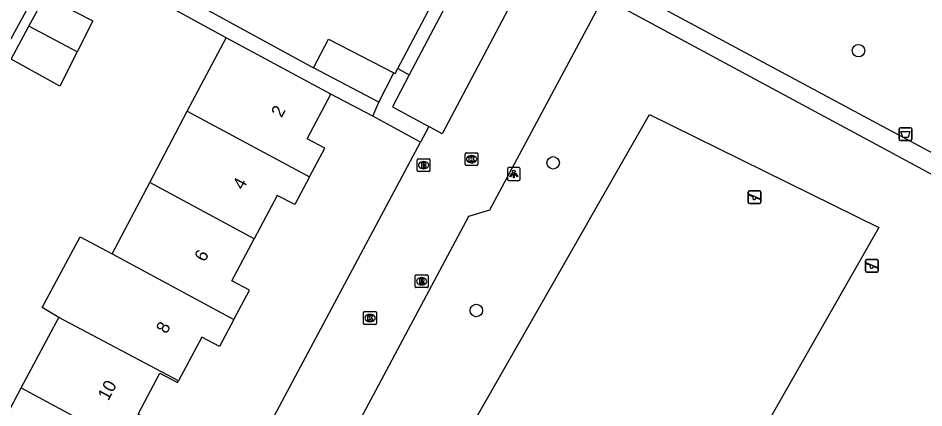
# Model space of a CAD drawing. Extents: x 158461 to 159795, y 387220 to 388672.
# Drawn here: x 159432.6 to 159503.4, y 388403.8 to 388434.2 of the extents above; entities that cross this region are included whole.
import ezdxf

# ---------------------------------------------------------------- set-up
doc = ezdxf.new("R2010")
doc.units = 0
for name, color, linetype in [('IMGEO_Afvalbak', 7, 'Continuous'), ('IMGEO_Boom', 7, 'Continuous'), ('IMGEO_Brandkraan', 7, 'Continuous'), ('IMGEO_Groenvoorziening', 7, 'Continuous'), ('IMGEO_Kolk', 7, 'Continuous'), ('IMGEO_Lichtpunt', 7, 'Continuous'), ('IMGEO_Pand', 7, 'Continuous'), ('IMGEO_Pand_nummerreeks', 7, 'Continuous'), ('IMGEO_Rijbaan_lokaal_open', 7, 'Continuous'), ('IMGEO_Rioolput', 7, 'Continuous'), ('IMGEO_Speelvoorziening', 7, 'Continuous'), ('IMGEO_Voetpad_halfverhard', 7, 'Continuous'), ('IMGEO_Voetpad_open', 7, 'Continuous')]:
    doc.layers.add(name, color=color, linetype=linetype)

msp = doc.modelspace()

# ---------------------------------------------------------------- linework, layer by layer
at = {"layer": 'IMGEO_Afvalbak'}
for p, q in [((159501.487, 388424.781), (159501.487, 388425.581)), ((159501.487, 388425.581), (159501.487, 388424.781)), ((159501.587, 388425.681), (159502.377, 388425.681)), ((159502.377, 388425.681), (159501.587, 388425.681)), ((159502.477, 388425.581), (159502.477, 388424.781)), ((159502.477, 388424.781), (159502.477, 388425.581)), ((159502.377, 388424.681), (159501.587, 388424.681)), ((159501.587, 388424.681), (159502.377, 388424.681))]:
    msp.add_line(p, q, dxfattribs=at)
msp.add_lwpolyline([(159501.63, 388425.395), (159502.334, 388425.395), (159502.185, 388424.925), (159501.779, 388424.925), (159501.63, 388425.395)], dxfattribs=at)
for centre, start, end in [((159501.587, 388425.581), 90, 180), ((159501.587, 388425.581), 90, 180), ((159502.377, 388425.581), 0, 90), ((159502.377, 388425.581), 360, 90), ((159501.587, 388424.781), 180, 270), ((159501.587, 388424.781), 180, 270), ((159502.377, 388424.781), 270, 0), ((159502.377, 388424.781), 270, 0)]:
    msp.add_arc(centre, 0.1, start, end, dxfattribs=at)
at = {"layer": 'IMGEO_Boom'}
for centre in [(159498.314, 388431.705), (159474.44, 388422.932), (159468.437, 388411.381)]:
    msp.add_circle(centre, 0.489, dxfattribs=at)
at = {"layer": 'IMGEO_Brandkraan'}
for p, q in [((159463.887, 388423.251), (159464.739, 388423.251)), ((159463.812, 388422.325), (159463.812, 388423.177)), ((159464.3, 388423.031), (159464.325, 388423.031)), ((159464.813, 388423.177), (159464.813, 388422.325)), ((159464.739, 388422.251), (159463.887, 388422.251)), ((159464.323, 388422.471), (159464.298, 388422.471))]:
    msp.add_line(p, q, dxfattribs=at)
for points in [[(159463.887, 388423.251), (159464.739, 388423.251)], [(159463.812, 388422.325), (159463.812, 388423.177)], [(159464.16, 388422.951), (159464.16, 388422.551), (159464.373, 388422.551)], [(159464.391, 388422.951), (159464.16, 388422.951)], [(159464.339, 388422.87), (159464.285, 388422.87), (159464.285, 388422.794)], [(159464.285, 388422.794), (159464.338, 388422.794)], [(159464.347, 388422.718), (159464.285, 388422.718), (159464.285, 388422.637)], [(159464.285, 388422.637), (159464.347, 388422.637)], [(159464.813, 388423.177), (159464.813, 388422.325)], [(159464.739, 388422.251), (159463.887, 388422.251)]]:
    msp.add_lwpolyline(points, dxfattribs=at)
for centre, radius, start, end in [((159463.889, 388423.175), 0.0765, 91.55205, 178.44795), ((159463.889, 388423.175), 0.0765, 91.55205, 178.44795), ((159464.737, 388423.175), 0.0765, 1.55205, 88.44795), ((159464.737, 388423.175), 0.0765, 1.55205, 88.44795), ((159464.34, 388422.832), 0.0379, 267.82845, 90.93552), ((159464.348, 388422.677), 0.0404, 269.87594, 90.50774), ((159464.379, 388422.802), 0.251, 268.66757, 293.53466), ((159464.395, 388422.806), 0.145, 59.4692, 91.53667), ((159464.42, 388422.853), 0.0922, 285.51372, 58.15012), ((159464.425, 388422.661), 0.105, 301.31148, 78.98903), ((159463.889, 388422.327), 0.0765, 181.55205, 268.44795), ((159463.889, 388422.327), 0.0765, 181.55205, 268.44795), ((159464.737, 388422.327), 0.0765, 271.55205, 358.44795), ((159464.737, 388422.327), 0.0765, 271.55205, 358.44795)]:
    msp.add_arc(centre, radius, start, end, dxfattribs=at)
for centre, major_axis, ratio, start_param, end_param in [((159464.299, 388422.751), (-0.387, 0.002), 0.722429, 4.712389, 7.853982), ((159464.324, 388422.751), (-0.39, 0.002), 0.717154, 1.570796, 4.712389)]:
    msp.add_ellipse(centre, major_axis=major_axis, ratio=ratio, start_param=start_param, end_param=end_param, dxfattribs=at)
at = {"layer": 'IMGEO_Groenvoorziening'}
msp.add_lwpolyline([(159481, 388384.741), (159463.057, 388393.577), (159481.966, 388426.712), (159499.908, 388417.875), (159481, 388384.741)], dxfattribs=at)
at = {"layer": 'IMGEO_Kolk'}
for p, q in [((159467.563, 388422.79), (159467.563, 388423.642)), ((159467.638, 388423.716), (159468.49, 388423.716)), ((159468.051, 388423.496), (159468.076, 388423.496)), ((159468.564, 388423.642), (159468.564, 388422.79)), ((159468.49, 388422.716), (159467.638, 388422.716)), ((159468.074, 388422.936), (159468.049, 388422.936)), ((159459.629, 388410.368), (159459.629, 388411.22)), ((159459.704, 388411.294), (159460.556, 388411.294)), ((159460.63, 388411.22), (159460.63, 388410.368)), ((159460.14, 388410.514), (159460.115, 388410.514)), ((159460.117, 388411.074), (159460.142, 388411.074)), ((159460.556, 388410.294), (159459.704, 388410.294))]:
    msp.add_line(p, q, dxfattribs=at)
for points in [[(159467.563, 388422.79), (159467.563, 388423.642)], [(159467.638, 388423.716), (159468.49, 388423.716)], [(159467.884, 388423.416), (159468.007, 388423.416), (159468.007, 388423.265), (159468.137, 388423.416), (159468.301, 388423.416), (159468.155, 388423.265), (159468.308, 388423.016), (159468.156, 388423.016), (159468.071, 388423.18), (159468.007, 388423.113), (159468.007, 388423.016), (159467.884, 388423.016), (159467.884, 388423.416)], [(159468.564, 388423.642), (159468.564, 388422.79)], [(159468.49, 388422.716), (159467.638, 388422.716)], [(159459.629, 388410.368), (159459.629, 388411.22)], [(159459.704, 388411.294), (159460.556, 388411.294)], [(159460.63, 388411.22), (159460.63, 388410.368)], [(159459.95, 388410.994), (159460.073, 388410.994), (159460.073, 388410.843), (159460.203, 388410.994), (159460.367, 388410.994), (159460.221, 388410.843), (159460.374, 388410.594), (159460.222, 388410.594), (159460.137, 388410.758), (159460.073, 388410.691), (159460.073, 388410.594), (159459.95, 388410.594), (159459.95, 388410.994)], [(159460.556, 388410.294), (159459.704, 388410.294)]]:
    msp.add_lwpolyline(points, dxfattribs=at)
for centre, start, end in [((159467.64, 388423.64), 91.55205, 178.44795), ((159467.64, 388423.64), 91.55205, 178.44795), ((159468.488, 388423.64), 1.55205, 88.44795), ((159468.488, 388423.64), 1.55205, 88.44795), ((159467.64, 388422.792), 181.55205, 268.44795), ((159467.64, 388422.792), 181.55205, 268.44795), ((159468.488, 388422.792), 271.55205, 358.44795), ((159468.488, 388422.792), 271.55205, 358.44795), ((159459.706, 388411.218), 91.55205, 178.44795), ((159459.706, 388411.218), 91.55205, 178.44795), ((159460.554, 388411.218), 1.55205, 88.44795), ((159460.554, 388411.218), 1.55205, 88.44795), ((159459.706, 388410.37), 181.55205, 268.44795), ((159459.706, 388410.37), 181.55205, 268.44795), ((159460.554, 388410.37), 271.55205, 358.44795), ((159460.554, 388410.37), 271.55205, 358.44795)]:
    msp.add_arc(centre, 0.0765, start, end, dxfattribs=at)
for centre, major_axis, ratio, start_param, end_param in [((159468.05, 388423.216), (-0.387, 0.002), 0.722429, 4.712389, 7.853982), ((159468.075, 388423.216), (-0.39, 0.002), 0.717154, 1.570796, 4.712389), ((159460.116, 388410.794), (-0.387, 0.002), 0.722429, 4.712389, 7.853982), ((159460.141, 388410.794), (-0.39, 0.002), 0.717154, 1.570796, 4.712389)]:
    msp.add_ellipse(centre, major_axis=major_axis, ratio=ratio, start_param=start_param, end_param=end_param, dxfattribs=at)
at = {"layer": 'IMGEO_Lichtpunt'}
for p, q in [((159471.775, 388422.556), (159470.967, 388422.556)), ((159471.775, 388422.556), (159470.967, 388422.556)), ((159470.873, 388422.461), (159470.873, 388421.654)), ((159470.873, 388422.461), (159470.873, 388421.654)), ((159471.869, 388421.654), (159471.869, 388422.461)), ((159471.869, 388421.654), (159471.869, 388422.461)), ((159470.967, 388421.56), (159471.775, 388421.56)), ((159470.967, 388421.56), (159471.775, 388421.56))]:
    msp.add_line(p, q, dxfattribs=at)
for points in [[(159471.247, 388422.125), (159471.286, 388422.097), (159471.098, 388421.835), (159471.06, 388421.862), (159471.247, 388422.125)], [(159471.349, 388422.077), (159471.396, 388422.077), (159471.396, 388421.755), (159471.349, 388421.755), (159471.349, 388422.077)], [(159471.459, 388422.097), (159471.497, 388422.124), (159471.684, 388421.862), (159471.645, 388421.834), (159471.459, 388422.097)]]:
    msp.add_lwpolyline(points, dxfattribs=at)
msp.add_circle((159471.372, 388422.259), 0.0994, dxfattribs=at)
for centre, start, end in [((159470.967, 388422.461), 90, 180), ((159470.967, 388422.461), 90, 180), ((159471.775, 388422.461), 0, 90), ((159471.775, 388422.461), 0, 90), ((159470.967, 388421.654), 180, 270), ((159470.967, 388421.654), 180, 270), ((159471.775, 388421.654), 270, 0), ((159471.775, 388421.654), 270, 360)]:
    msp.add_arc(centre, 0.0946, start, end, dxfattribs=at)
at = {"layer": 'IMGEO_Pand'}
for points in [[(159433.469, 388433.628), (159434.733, 388435.971), (159438.472, 388434.04), (159437.235, 388431.6)], [(159437.235, 388431.6), (159435.887, 388428.94), (159432.066, 388431.03), (159433.469, 388433.628)], [(159437.235, 388431.6), (159433.469, 388433.628)], [(159445.84, 388426.967), (159448.871, 388432.72)], [(159457.076, 388428.303), (159452.673, 388430.673), (159448.871, 388432.72)], [(159455.706, 388430.36), (159456.88, 388432.598), (159462.002, 388429.963)], [(159460.825, 388427.675), (159455.706, 388430.36)], [(159460.825, 388427.675), (159462.002, 388429.963)], [(159455.39, 388421.825), (159456.59, 388424.075), (159455.213, 388424.81), (159457.076, 388428.303)], [(159442.904, 388421.392), (159445.84, 388426.967)], [(159445.84, 388426.967), (159455.39, 388421.825)], [(159455.39, 388421.825), (159454.238, 388419.664), (159452.878, 388420.389), (159451.069, 388416.997)], [(159439.968, 388415.819), (159442.904, 388421.392)], [(159451.069, 388416.997), (159442.904, 388421.392)], [(159435.812, 388410.85), (159434.496, 388411.609), (159437.483, 388417.157), (159439.968, 388415.819)], [(159449.489, 388410.693), (159450.703, 388412.97), (159449.316, 388413.71), (159451.069, 388416.997)], [(159439.968, 388415.819), (159449.489, 388410.693)], [(159432.869, 388405.33), (159435.812, 388410.85)], [(159445.149, 388405.874), (159435.812, 388410.85)], [(159449.489, 388410.693), (159448.358, 388408.571), (159446.979, 388409.306), (159445.149, 388405.874)], [(159442.177, 388400.318), (159443.37, 388402.555), (159441.992, 388403.289), (159443.696, 388406.485), (159445.081, 388405.747), (159445.149, 388405.874)], [(159429.905, 388399.771), (159432.869, 388405.33)], [(159432.869, 388405.33), (159442.177, 388400.318)]]:
    msp.add_lwpolyline(points, dxfattribs=at)
at = {"layer": 'IMGEO_Rijbaan_lokaal_open'}
for points in [[(159472.419, 388440.297), (159473.441, 388439.738), (159465.765, 388425.191), (159464.716, 388425.765)], [(159478.368, 388435.9), (159469.456, 388419.239), (159467.831, 388418.738), (159456.061, 388396.668), (159454.103, 388395.354), (159448.127, 388384.404)], [(159464.716, 388425.765), (159464.08, 388424.56)], [(159438.884, 388379.824), (159450.901, 388402.56), (159452.045, 388402.008), (159464.08, 388424.56)]]:
    msp.add_lwpolyline(points, dxfattribs=at)
at = {"layer": 'IMGEO_Rioolput'}
for p, q in [((159463.665, 388413.247), (159463.665, 388414.099)), ((159463.74, 388414.173), (159464.592, 388414.173)), ((159464.666, 388414.099), (159464.666, 388413.247)), ((159464.176, 388413.393), (159464.151, 388413.393)), ((159464.153, 388413.953), (159464.178, 388413.953)), ((159464.592, 388413.173), (159463.74, 388413.173))]:
    msp.add_line(p, q, dxfattribs=at)
for points in [[(159463.665, 388413.247), (159463.665, 388414.099)], [(159463.74, 388414.173), (159464.592, 388414.173)], [(159464.666, 388414.099), (159464.666, 388413.247)], [(159464.254, 388413.871), (159464.002, 388413.873), (159464.002, 388413.473)], [(159464.002, 388413.473), (159464.126, 388413.473), (159464.126, 388413.635), (159464.137, 388413.635)], [(159464.18, 388413.792), (159464.126, 388413.792), (159464.126, 388413.711)], [(159464.126, 388413.711), (159464.178, 388413.711)], [(159464.184, 388413.606), (159464.255, 388413.473), (159464.395, 388413.473), (159464.33, 388413.599)], [(159464.592, 388413.173), (159463.74, 388413.173)]]:
    msp.add_lwpolyline(points, dxfattribs=at)
for centre, radius, start, end in [((159463.742, 388414.097), 0.0765, 91.55205, 178.44795), ((159463.742, 388414.097), 0.0765, 91.55205, 178.44795), ((159464.59, 388414.097), 0.0765, 1.55205, 88.44795), ((159464.59, 388414.097), 0.0765, 1.55205, 88.44795), ((159464.136, 388413.582), 0.0533, 26.02933, 88.69889), ((159464.162, 388413.9), 0.19, 274.7715, 282.96867), ((159464.186, 388413.696), 0.0964, 77.00612, 93.18647), ((159464.2, 388413.753), 0.0378, 276.66336, 79.67722), ((159464.253, 388413.761), 0.109, 350.36119, 89.41601), ((159464.251, 388413.761), 0.112, 277.58423, 350.98172), ((159464.235, 388413.546), 0.108, 29.51342, 73.79051), ((159463.742, 388413.249), 0.0765, 181.55205, 268.44795), ((159463.742, 388413.249), 0.0765, 181.55205, 268.44795), ((159464.59, 388413.249), 0.0765, 271.55205, 358.44795), ((159464.59, 388413.249), 0.0765, 271.55205, 358.44795)]:
    msp.add_arc(centre, radius, start, end, dxfattribs=at)
for centre, major_axis, ratio, start_param, end_param in [((159464.152, 388413.673), (-0.387, 0.002), 0.722429, 4.712389, 7.853982), ((159464.177, 388413.673), (-0.39, 0.002), 0.717154, 1.570796, 4.712389)]:
    msp.add_ellipse(centre, major_axis=major_axis, ratio=ratio, start_param=start_param, end_param=end_param, dxfattribs=at)
at = {"layer": 'IMGEO_Speelvoorziening'}
for p, q in [((159489.695, 388419.849), (159489.695, 388420.649)), ((159489.695, 388420.649), (159489.695, 388419.849)), ((159490.078, 388420.277), (159489.739, 388420.414)), ((159489.764, 388420.474), (159490.64, 388420.121)), ((159489.795, 388420.749), (159490.585, 388420.749)), ((159490.585, 388420.749), (159489.795, 388420.749)), ((159490.685, 388420.649), (159490.685, 388419.849)), ((159490.685, 388419.849), (159490.685, 388420.649)), ((159490.585, 388419.749), (159489.795, 388419.749)), ((159489.795, 388419.749), (159490.585, 388419.749)), ((159490.616, 388420.061), (159490.276, 388420.198)), ((159498.868, 388414.478), (159498.868, 388415.278)), ((159498.868, 388415.278), (159498.868, 388414.478)), ((159499.251, 388414.906), (159498.912, 388415.043)), ((159498.937, 388415.103), (159499.813, 388414.75)), ((159498.968, 388415.378), (159499.758, 388415.378)), ((159499.758, 388415.378), (159498.968, 388415.378)), ((159499.789, 388414.69), (159499.449, 388414.827)), ((159499.858, 388415.278), (159499.858, 388414.478)), ((159499.858, 388414.478), (159499.858, 388415.278)), ((159499.758, 388414.378), (159498.968, 388414.378)), ((159498.968, 388414.378), (159499.758, 388414.378))]:
    msp.add_line(p, q, dxfattribs=at)
for centre, radius, start, end in [((159489.795, 388420.649), 0.1, 90, 180), ((159489.795, 388420.649), 0.1, 90, 180), ((159489.752, 388420.444), 0.0327, 68.07798, 248.07798), ((159490.585, 388420.649), 0.1, 0, 90), ((159490.585, 388420.649), 0.1, 360, 90), ((159489.795, 388419.849), 0.1, 180, 270), ((159489.795, 388419.849), 0.1, 180, 270), ((159490.157, 388420.187), 0.12, 130.99278, 5.16318), ((159490.585, 388419.849), 0.1, 270, 0), ((159490.585, 388419.849), 0.1, 270, 0), ((159490.628, 388420.091), 0.0327, 248.07798, 68.07798), ((159498.968, 388415.278), 0.1, 90, 180), ((159498.968, 388415.278), 0.1, 90, 180), ((159498.925, 388415.073), 0.0327, 68.07798, 248.07798), ((159499.33, 388414.816), 0.12, 130.99278, 5.16318), ((159499.758, 388415.278), 0.1, 0, 90), ((159499.758, 388415.278), 0.1, 360, 90), ((159499.801, 388414.72), 0.0327, 248.07798, 68.07798), ((159498.968, 388414.478), 0.1, 180, 270), ((159498.968, 388414.478), 0.1, 180, 270), ((159499.758, 388414.478), 0.1, 270, 0), ((159499.758, 388414.478), 0.1, 270, 0)]:
    msp.add_arc(centre, radius, start, end, dxfattribs=at)
at = {"layer": 'IMGEO_Voetpad_halfverhard'}
for points in [[(159478.368, 388435.9), (159500, 388424.216), (159511.272, 388418.128)], [(159516.659, 388416.964), (159499.775, 388426.013), (159482.339, 388435.358)]]:
    msp.add_lwpolyline(points, dxfattribs=at)
at = {"layer": 'IMGEO_Voetpad_open'}
for points in [[(159462.298, 388430.301), (159468.666, 388442.35), (159469.548, 388441.868)], [(159469.548, 388441.868), (159463.188, 388429.814)], [(159448.871, 388432.72), (159435.953, 388439.786), (159421.927, 388414.146)], [(159442.334, 388437.675), (159455.706, 388430.36)], [(159463.188, 388429.814), (159461.873, 388427.322), (159464.716, 388425.765)], [(159462.002, 388429.963), (159462.094, 388429.915), (159462.298, 388430.301)], [(159462.298, 388430.301), (159463.188, 388429.814)], [(159460.338, 388426.592), (159457.076, 388428.303)], [(159460.338, 388426.592), (159460.825, 388427.675)], [(159464.08, 388424.56), (159460.338, 388426.592)]]:
    msp.add_lwpolyline(points, dxfattribs=at)

# ---------------------------------------------------------------- texts
at = {"layer": 'IMGEO_Pand_nummerreeks'}
for s, rotation, p in [('2', 62.01781, (159453.219, 388426.414)), ('4', 62.01781, (159450.216, 388420.763)), ('6', 61.97511, (159447.218, 388415.126)), ('8', 61.97511, (159444.226, 388409.504)), ('10', 62.06449, (159439.669, 388404.269))]:
    msp.add_text(s, height=1, rotation=rotation, dxfattribs=at).set_placement(p)

doc.saveas('drawing.dxf')
